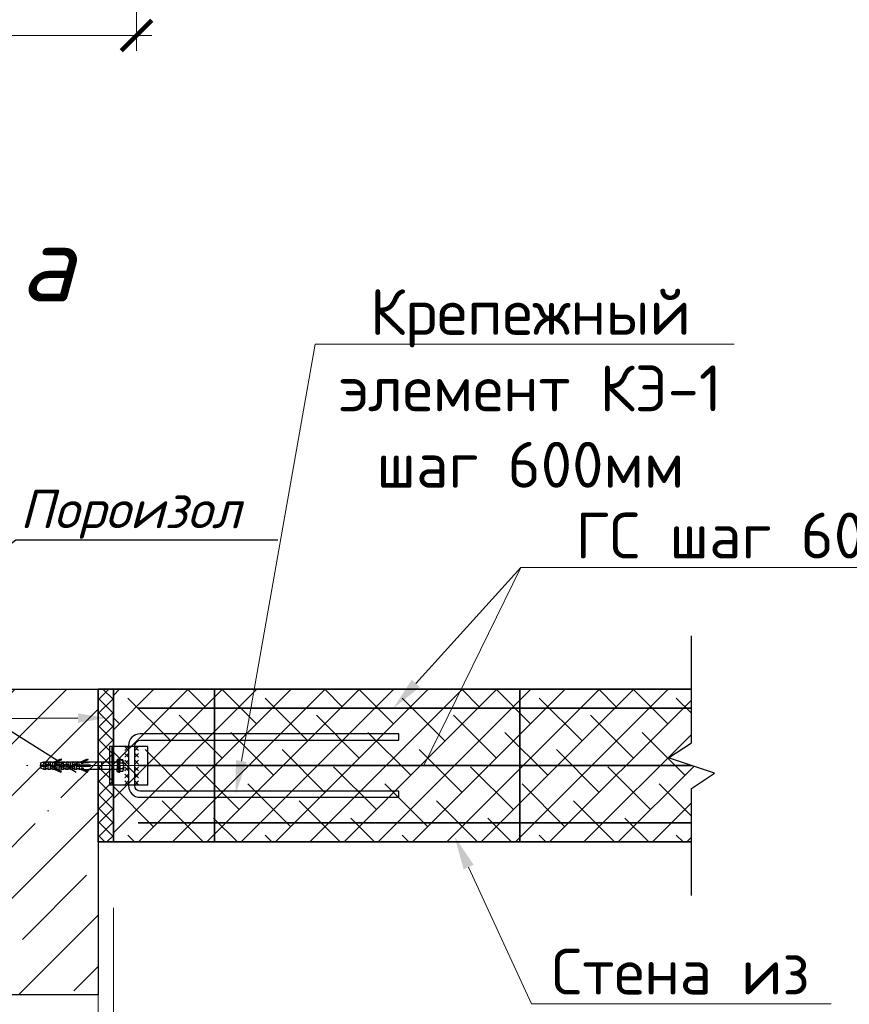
# Model space of a CAD drawing. Header units: millimetres. Extents: x 363306 to 7757304, y 1022887 to 1207196.
# Tile 306 of 656: x 1379789 to 1385224, y 1065355 to 1071800. Entities that reach past the tile are written whole.
import ezdxf
from ezdxf import colors
from ezdxf.entities.mleader import LeaderData, LeaderLine
from ezdxf.math import Vec2, Vec3

# ---------------------------------------------------------------- set-up
doc = ezdxf.new("R2010")
doc.units = ezdxf.units.MM
doc.linetypes.add('ACAD_ISO10W100', pattern=[18, 12, -3, 0, -3])
for name, color, linetype, lineweight in [('.', 7, 'Continuous', 15), ('gazabulok 300', 32, 'Continuous', 30), ('Линия ОС', 22, 'ACAD_ISO10W100', 9)]:
    doc.layers.add(name, color=color, linetype=linetype, lineweight=lineweight)
for name, color, linetype in [('0 @ 100', 7, 'Continuous'), ('kcd_tx', 7, 'Continuous'), ('shtrixovka', 7, 'Continuous'), ('Штрих', 7, 'Continuous')]:
    doc.layers.add(name, color=color, linetype=linetype)
doc.styles.add('iso', font='isocpeur.TTF')
doc.styles.add('ISOCPEUR', font='isocpeur.TTF')
doc.styles.get("Standard").update_dxf_attribs({"font": 'isocpeui.ttf'})
doc.styles.add('ГОСТ 2.304', font='isocpeui.ttf')
doc.dimstyles.new('Дв зас-М20', dxfattribs={"dimscale": 0, "dimtxt": 300, "dimasz": 200, "dimexe": 100, "dimexo": 200, "dimgap": 70, "dimtad": 1, "dimdec": 0, "dimlfac": 0.2, "dimzin": 0, "dimdsep": 46, "dimtxsty": 'iso', "dimblk": 'ARCHTICK', "dimcen": 50, "dimdle": 100, "dimclrd": 251, "dimclre": 251, "dimclrt": 251, "dimadec": 0, "dimazin": 0, "dimtfac": 1, "dimtdec": 0, "dimtmove": 1, "dimatfit": 3, "dimldrblk": 'ARCHTICK', "dimfxl": 0, "dimtolj": 1, "dimtzin": 0, "dimlwd": 9, "dimlwe": 9, "dimarcsym": 0})
doc.dimstyles.new('Санжар', dxfattribs={"dimtxt": 240, "dimasz": 200, "dimexe": 200, "dimexo": 200, "dimgap": 50, "dimtad": 1, "dimdec": 0, "dimtxsty": 'Standard', "dimblk": 'OBLIQUE', "dimcen": 2.5, "dimdle": 200, "dimclrd": 152, "dimclre": 152, "dimclrt": 152, "dimadec": 0, "dimazin": 0, "dimtfac": 1, "dimtdec": 0, "dimtmove": 0, "dimatfit": 3, "dimldrblk": 'OBLIQUE', "dimfxl": 0, "dimlwd": 0, "dimlwe": 0, "dimarcsym": 0})
pattern_1 = [(45, (338015.37, -766100.57), (-44.9012806, 44.9012806), []), (135, (338015.37, -766100.57), (-44.9012806, -44.9012806), [])]

# ---------------------------------------------------------------- blocks, each defined once
blk = doc.blocks.new('_ArchTick')
at = {"color": 0, "linetype": 'ByBlock', "const_width": 0.15}
blk.add_lwpolyline([(-0.5, -0.5), (0.5, 0.5)], dxfattribs=at)
blk = doc.blocks.new('*D1055')
at = {"color": 251, "lineweight": 9, "transparency": 16777216}
for p, q in [((1375554.1, 1072649.2), (1375554.1, 1071596.6)), ((1380554.1, 1072649.2), (1380554.1, 1071596.6)), ((1375454.1, 1071696.6), (1380654.1, 1071696.6))]:
    blk.add_line(p, q, dxfattribs=at)
at = {"layer": 'Defpoints', "color": 0, "lineweight": 25, "transparency": 16777216}
for p in [(1375554.1, 1072849.2), (1380554.1, 1072849.2), (1380554.1, 1071696.6)]:
    blk.add_point(p, dxfattribs=at)
at = {"color": 251, "lineweight": 9, "transparency": 16777216, "xscale": 200, "yscale": 200, "zscale": 200, "rotation": 180}
blk.add_blockref('_ArchTick', (1375554.1, 1071696.6), dxfattribs=at)
at = {"color": 251, "lineweight": 9, "transparency": 16777216, "xscale": 200, "yscale": 200, "zscale": 200}
blk.add_blockref('_ArchTick', (1380554.1, 1071696.6), dxfattribs=at)
at = {"color": 251, "lineweight": 9, "transparency": 16777216, "insert": (1378054.1, 1071916.6), "char_height": 300, "attachment_point": 5, "style": 'iso', "bg_fill": 3, "box_fill_scale": 1.1, "bg_fill_color": 256, "bg_fill_true_color": 13158600, "bg_fill_transparency": 0}
blk.add_mtext('\\A1;1 п/м', dxfattribs=at)
blk = doc.blocks.new('5454')
at = {"color": 1, "linetype": 'Continuous'}
for p, q in [((49304.4, 10309.9), (49314, 10314.4)), ((49314.5, 10313.2), (49305.8, 10309.2)), ((49314, 10314.4), (49314.5, 10313.2)), ((49339.2, 10309.9), (49348.8, 10314.4)), ((49349.3, 10313.2), (49340.6, 10309.2)), ((49348.8, 10314.4), (49349.3, 10313.2)), ((49387.8, 10313.4), (49387.6, 10311.5)), ((49388, 10313.6), (49389.8, 10313.6)), ((49389.8, 10310.6), (49389.8, 10313.9)), ((49389.8, 10297.6), (49389.8, 10313.6)), ((49390.3, 10314.4), (49390.7, 10314.4)), ((49390.7, 10314.4), (49390.3, 10314.4)), ((49391.2, 10309.1), (49391.2, 10313.9)), ((49391.2, 10313.6), (49391.2, 10313.9)), ((49391.2, 10313.1), (49391.2, 10310.6)), ((49395.2, 10313.1), (49391.7, 10313.1)), ((49287.1, 10306.1), (49294.3, 10306.1)), ((49287.1, 10305), (49287.1, 10306.1)), ((49287.1, 10305), (49295.4, 10305)), ((49287.6, 10309.1), (49291.6, 10310.6)), ((49287.6, 10306.1), (49287.6, 10309.1)), ((49287.6, 10305), (49287.6, 10302.1)), ((49291.6, 10300.6), (49287.6, 10302.1)), ((49291.6, 10306.1), (49291.6, 10310.6)), ((49291.6, 10310.6), (49294.2, 10310.6)), ((49291.6, 10305), (49291.6, 10300.6)), ((49294.2, 10300.6), (49291.6, 10300.6)), ((49294.2, 10310.6), (49294.2, 10306.1)), ((49294.2, 10310.6), (49294.3, 10310)), ((49294.2, 10300.6), (49294.2, 10305)), ((49294.3, 10301.2), (49294.2, 10300.6)), ((49296.3, 10310), (49294.3, 10310)), ((49294.3, 10306.1), (49294.3, 10309.2)), ((49294.3, 10307.2), (49301.2, 10307.2)), ((49294.3, 10302), (49294.3, 10305)), ((49294.3, 10302), (49294.3, 10301.2)), ((49296.3, 10301.2), (49294.3, 10301.2)), ((49295.4, 10306.1), (49300.1, 10306.1)), ((49295.4, 10305), (49295.4, 10306.1)), ((49295.9, 10310), (49297.4, 10310.6)), ((49297.4, 10300.6), (49295.9, 10301.2)), ((49297.4, 10310.6), (49297.4, 10307.2)), ((49297.4, 10310.6), (49300, 10310.6)), ((49297.4, 10300.6), (49297.4, 10306.1)), ((49300, 10300.6), (49297.4, 10300.6)), ((49300, 10307.2), (49300, 10310.6)), ((49300, 10310.6), (49300.1, 10310)), ((49300, 10306.1), (49300, 10300.6)), ((49300.1, 10301.2), (49300, 10300.6)), ((49302.1, 10310), (49300.1, 10310)), ((49300.1, 10307.2), (49300.1, 10309.2)), ((49300.1, 10302), (49300.1, 10306.1)), ((49300.1, 10303.9), (49307, 10303.9)), ((49300.1, 10302), (49300.1, 10301.2)), ((49302.1, 10301.2), (49300.1, 10301.2)), ((49301.2, 10305), (49301.2, 10307.2)), ((49301.2, 10305), (49305.9, 10305)), ((49301.7, 10310), (49303.2, 10310.6)), ((49303.2, 10300.6), (49301.7, 10301.2)), ((49303.2, 10305), (49303.2, 10310.6)), ((49303.2, 10310.6), (49305.8, 10310.6)), ((49303.2, 10303.9), (49303.2, 10300.6)), ((49305.8, 10300.6), (49303.2, 10300.6)), ((49304.4, 10309.9), (49305.8, 10309.9)), ((49305.8, 10308.8), (49305.8, 10309.9)), ((49305.8, 10305), (49305.8, 10308.8)), ((49305.8, 10308.8), (49305.9, 10308.8)), ((49305.8, 10302.4), (49305.8, 10303.9)), ((49305.9, 10302.4), (49305.8, 10302.4)), ((49305.8, 10300.6), (49305.8, 10302.4)), ((49314.5, 10298), (49305.8, 10302)), ((49305.8, 10300.6), (49314, 10296.8)), ((49305.9, 10308.8), (49308.4, 10308.8)), ((49305.9, 10305), (49305.9, 10308.8)), ((49305.9, 10307.2), (49312.8, 10307.2)), ((49305.9, 10302.4), (49305.9, 10303.9)), ((49308.4, 10302.4), (49305.9, 10302.4)), ((49307, 10306.1), (49311.7, 10306.1)), ((49307, 10303.9), (49307, 10306.1)), ((49308.4, 10308.8), (49308.7, 10309.2)), ((49309, 10301.4), (49308.4, 10302.4)), ((49308.7, 10309.2), (49309.5, 10310.6)), ((49309, 10309.2), (49308.7, 10309.2)), ((49309, 10307.2), (49309, 10309.2)), ((49311.6, 10309.2), (49309, 10309.2)), ((49309, 10301.4), (49309, 10306.1)), ((49309.5, 10300.6), (49309, 10301.4)), ((49309.5, 10310.6), (49311.6, 10310.6)), ((49309.5, 10300.6), (49311.6, 10300.6)), ((49311.6, 10310.6), (49311.7, 10309.4)), ((49311.7, 10309.2), (49311.6, 10309.2)), ((49311.6, 10307.2), (49311.6, 10309.2)), ((49311.6, 10300.6), (49311.6, 10306.1)), ((49311.6, 10300.6), (49311.7, 10301.8)), ((49311.7, 10309.4), (49314.8, 10310.6)), ((49311.7, 10307.2), (49311.7, 10309.2)), ((49314.8, 10309.2), (49311.7, 10309.2)), ((49311.7, 10301.8), (49311.7, 10306.1)), ((49311.7, 10303.9), (49318.6, 10303.9)), ((49311.7, 10301.8), (49314.8, 10300.6)), ((49312.8, 10305), (49312.8, 10307.2)), ((49312.8, 10305), (49317.5, 10305)), ((49314.8, 10310.6), (49315.3, 10310.6)), ((49314.8, 10305), (49314.8, 10309.2)), ((49315.3, 10309.2), (49314.8, 10309.2)), ((49314.8, 10300.6), (49314.8, 10303.9)), ((49314.8, 10300.6), (49315.3, 10300.6)), ((49315.3, 10310.6), (49315.3, 10309.2)), ((49315.3, 10310.6), (49317.4, 10310.6)), ((49317.4, 10300.6), (49315.3, 10300.6)), ((49317.4, 10305), (49317.4, 10310.6)), ((49317.4, 10310.6), (49317.5, 10310)), ((49317.4, 10303.9), (49317.4, 10300.6)), ((49317.5, 10301.2), (49317.4, 10300.6)), ((49319.5, 10310), (49317.5, 10310)), ((49317.5, 10305), (49317.5, 10309.2)), ((49317.5, 10307.2), (49324.4, 10307.2)), ((49317.5, 10302), (49317.5, 10303.9)), ((49317.5, 10301.2), (49317.5, 10302)), ((49319.5, 10301.2), (49317.5, 10301.2)), ((49318.6, 10306.1), (49323.3, 10306.1)), ((49318.6, 10303.9), (49318.6, 10306.1)), ((49319.1, 10310), (49320.6, 10310.6)), ((49320.6, 10300.6), (49319.1, 10301.2)), ((49320.6, 10310.6), (49320.6, 10307.2)), ((49320.6, 10310.6), (49323.2, 10310.6)), ((49320.6, 10300.6), (49320.6, 10306.1)), ((49323.2, 10300.6), (49320.6, 10300.6)), ((49323.2, 10307.2), (49323.2, 10310.6)), ((49323.2, 10310.6), (49323.3, 10310)), ((49323.2, 10306.1), (49323.2, 10300.6)), ((49323.3, 10301.2), (49323.2, 10300.6)), ((49325.3, 10310), (49323.3, 10310)), ((49323.3, 10307.2), (49323.3, 10309.2)), ((49323.3, 10302), (49323.3, 10306.1)), ((49323.3, 10303.9), (49330.2, 10303.9)), ((49323.3, 10303.9), (49330.2, 10303.9)), ((49323.3, 10301.2), (49323.3, 10302)), ((49325.3, 10301.2), (49323.3, 10301.2)), ((49324.4, 10305), (49324.4, 10307.2)), ((49324.4, 10305), (49329.1, 10305)), ((49324.9, 10310), (49326.4, 10310.6)), ((49326.4, 10300.6), (49324.9, 10301.2)), ((49326.4, 10305), (49326.4, 10310.6)), ((49326.4, 10310.6), (49329, 10310.6)), ((49326.4, 10303.9), (49326.4, 10300.6)), ((49329, 10300.6), (49326.4, 10300.6)), ((49329, 10307.6), (49329, 10310.6)), ((49329, 10310.6), (49329.1, 10310)), ((49329, 10307.6), (49329, 10305)), ((49329, 10303.9), (49329, 10300.6)), ((49329.1, 10301.2), (49329, 10300.6)), ((49331.1, 10310), (49329.1, 10310)), ((49329.1, 10305), (49329.1, 10309.2)), ((49336, 10307.2), (49329.1, 10307.2)), ((49329.1, 10302), (49329.1, 10303.9)), ((49329.1, 10301.2), (49329.1, 10302)), ((49331.1, 10301.2), (49329.1, 10301.2)), ((49334.9, 10306.1), (49330.2, 10306.1)), ((49330.2, 10303.9), (49330.2, 10306.1)), ((49330.7, 10310), (49332.2, 10310.6)), ((49332.2, 10300.6), (49330.7, 10301.2)), ((49332.2, 10310.6), (49332.2, 10307.2)), ((49332.2, 10310.6), (49334.8, 10310.6)), ((49332.2, 10300.6), (49332.2, 10306.1)), ((49334.8, 10300.6), (49332.2, 10300.6)), ((49334.8, 10310.6), (49334.8, 10307.6)), ((49334.8, 10310.6), (49334.9, 10310)), ((49334.9, 10307.6), (49334.8, 10307.6)), ((49334.8, 10306.1), (49334.8, 10305)), ((49334.8, 10300.6), (49334.8, 10305)), ((49334.9, 10301.2), (49334.8, 10300.6)), ((49336.9, 10310), (49334.9, 10310)), ((49334.9, 10307.6), (49334.9, 10309.2)), ((49334.9, 10302), (49334.9, 10306.1)), ((49334.9, 10305), (49352.6, 10305)), ((49334.9, 10301.2), (49334.9, 10302)), ((49336.9, 10301.2), (49334.9, 10301.2)), ((49336, 10306.1), (49336, 10307.2)), ((49352.6, 10306.1), (49336, 10306.1)), ((49336.5, 10310), (49338, 10310.6)), ((49338, 10300.6), (49336.5, 10301.2)), ((49338, 10306.2), (49338, 10310.6)), ((49338, 10310.6), (49340.6, 10310.6)), ((49338, 10305), (49338, 10300.6)), ((49340.6, 10300.6), (49338, 10300.6)), ((49339.2, 10309.9), (49340.6, 10309.9)), ((49340.6, 10309.9), (49340.6, 10308.8)), ((49340.6, 10308.8), (49343.2, 10308.8)), ((49343.2, 10302.4), (49340.6, 10302.4)), ((49340.6, 10302.4), (49340.6, 10300.6)), ((49349.3, 10298), (49340.6, 10302)), ((49340.6, 10300.6), (49348.8, 10296.8)), ((49343.2, 10308.8), (49343.5, 10309.2)), ((49344.3, 10300.6), (49343.2, 10302.4)), ((49343.5, 10309.2), (49344.3, 10310.6)), ((49350.1, 10309.2), (49343.5, 10309.2)), ((49344.3, 10310.6), (49350.1, 10310.6)), ((49344.3, 10300.6), (49350.1, 10300.6)), ((49350.1, 10310.6), (49386.9, 10310.6)), ((49350.1, 10310.6), (49350.1, 10309.2)), ((49386.9, 10300.6), (49350.1, 10300.6)), ((49352.6, 10305), (49352.6, 10306.1)), ((49367.6, 10300.6), (49367.6, 10310.6)), ((49387.6, 10311.5), (49387.6, 10299.7)), ((49387.8, 10297.8), (49387.6, 10299.7)), ((49389.8, 10310.6), (49389.8, 10300.6)), ((49389.8, 10300.6), (49389.8, 10297.3)), ((49391.2, 10309.4), (49395.2, 10309.4)), ((49391.2, 10305.6), (49391.2, 10309.1)), ((49391.2, 10305.6), (49391.2, 10297.6)), ((49391.2, 10301.8), (49395.1, 10301.8)), ((49395.2, 10309.5), (49395.2, 10309.3)), ((49395.7, 10311.5), (49395.7, 10299.7)), ((49395.7, 10309.4), (49395.7, 10309.4)), ((49314, 10296.8), (49314.5, 10298)), ((49348.8, 10296.8), (49349.3, 10298)), ((49388, 10297.6), (49389.8, 10297.6)), ((49390.7, 10296.8), (49390.3, 10296.8)), ((49391.2, 10297.3), (49391.2, 10297.6)), ((49395.2, 10298.1), (49391.7, 10298.1))]:
    blk.add_line(p, q, dxfattribs=at)
at = {"color": 1}
blk.add_line((49287.1, 10305.6), (49287.2, 10305.6), dxfattribs=at)
at = {"color": 1, "linetype": 'Continuous'}
for centre, radius, start, end in [((49388, 10313.4), 0.2, 90, 175), ((49390.3, 10313.9), 0.5, 90, 180), ((49390.7, 10313.9), 0.5, 0, 90), ((49391.7, 10313.6), 0.5, 180, 270), ((49388.9, 10310.4), 6.83, 8.923, 22.9185), ((48705.9, 10260.3), 590.5, 4.7499, 4.8273), ((49445.4, 9939), 399.8, 111.8924, 112.1957), ((49444.3, 10669.6), 397, 247.8032, 248.1087), ((48711.7, 10260.3), 590.5, 4.7499, 4.8273), ((49451.2, 9939), 399.8, 111.8924, 112.1957), ((49450.1, 10669.6), 397, 247.8032, 248.1087), ((48718, 10259.4), 601.6, 4.7507, 4.8262), ((49467.8, 9941.1), 397.6, 111.8931, 112.1965), ((49467.5, 10669.5), 396.9, 247.8032, 248.1087), ((48723.8, 10259.4), 601.6, 4.7507, 4.8262), ((49473.6, 9941.1), 397.6, 111.8931, 112.1965), ((49473.3, 10669.5), 396.9, 247.8032, 248.1087), ((48729.6, 10259.4), 601.6, 4.7507, 4.8262), ((49479.4, 9941.1), 397.6, 111.8931, 112.1965), ((49479.1, 10669.5), 396.9, 247.8032, 248.1087), ((48735.4, 10259.4), 601.6, 4.7507, 4.8262), ((49485.2, 9941.1), 397.6, 111.8931, 112.1965), ((49484.9, 10669.5), 396.9, 247.8032, 248.1087), ((49386.7, 10311.5), 0.932, 280.1141, 356.6332), ((49386.7, 10299.6), 0.98, 5.2324, 76.3625), ((49389, 10312.1), 6.74, 335.8555, 354.3516), ((49389, 10306.6), 6.74, 5.6484, 24.1445), ((49389, 10304.6), 6.74, 335.8555, 354.3516), ((49389, 10299.1), 6.74, 5.6484, 24.1445), ((49388.9, 10300.8), 6.83, 337.0815, 351.077), ((49388.9, 10310.4), 6.83, 350.8089, 351.077), ((49388, 10297.8), 0.2, 185, 270), ((49390.3, 10297.3), 0.5, 180, 270), ((49390.7, 10297.3), 0.5, 270, 0), ((49391.7, 10297.6), 0.5, 90, 180)]:
    blk.add_arc(centre, radius, start, end, dxfattribs=at)
blk = doc.blocks.new('_Oblique')
at = {"color": 0, "linetype": 'ByBlock', "lineweight": -2}
blk.add_line((-0.5, -0.5), (0.5, 0.5), dxfattribs=at)
blk = doc.blocks.new('*D1058')
at = {"layer": 'Defpoints', "color": 0, "lineweight": 25, "transparency": 16777216}
for p in [(1378302.9, 1065436.2), (1380302.9, 1065436.2), (1380302.9, 1064931.7)]:
    blk.add_point(p, dxfattribs=at)
at = {"layer": 'kcd_tx', "lineweight": 0, "transparency": 16777216}
for p, q in [((1378302.9, 1065236.2), (1378302.9, 1064731.7)), ((1380302.9, 1065236.2), (1380302.9, 1064731.7)), ((1378102.9, 1064931.7), (1380502.9, 1064931.7))]:
    blk.add_line(p, q, dxfattribs=at)
at = {"layer": 'kcd_tx', "lineweight": 0, "transparency": 16777216, "xscale": 200, "yscale": 200, "zscale": 200, "rotation": 180}
blk.add_blockref('_Oblique', (1378302.9, 1064931.7), dxfattribs=at)
at = {"layer": 'kcd_tx', "lineweight": 0, "transparency": 16777216, "xscale": 200, "yscale": 200, "zscale": 200}
blk.add_blockref('_Oblique', (1380302.9, 1064931.7), dxfattribs=at)
at = {"layer": 'kcd_tx', "lineweight": 30, "transparency": 16777216, "insert": (1379302.9, 1065101.7), "char_height": 240, "attachment_point": 5, "bg_fill": 3, "box_fill_scale": 1.1, "bg_fill_color": 256, "bg_fill_true_color": 13158600, "bg_fill_transparency": 0}
blk.add_mtext('400', dxfattribs=at)
blk = doc.blocks.new('*D1068')
at = {"layer": 'Defpoints', "color": 0, "lineweight": 25, "transparency": 16777216}
for p in [(1380402.9, 1066186.2), (1380302.9, 1065686.2), (1380402.9, 1064931.7)]:
    blk.add_point(p, dxfattribs=at)
at = {"layer": 'kcd_tx', "lineweight": 0, "transparency": 16777216}
for p, q in [((1380402.9, 1065986.2), (1380402.9, 1064731.7)), ((1380302.9, 1065486.2), (1380302.9, 1064731.7)), ((1380102.9, 1064931.7), (1380602.9, 1064931.7)), ((1381108, 1064931.7), (1380402.9, 1064931.7))]:
    blk.add_line(p, q, dxfattribs=at)
at = {"layer": 'kcd_tx', "lineweight": 0, "transparency": 16777216, "xscale": 200, "yscale": 200, "zscale": 200, "rotation": 180}
blk.add_blockref('_Oblique', (1380302.9, 1064931.7), dxfattribs=at)
at = {"layer": 'kcd_tx', "lineweight": 0, "transparency": 16777216, "xscale": 200, "yscale": 200, "zscale": 200}
blk.add_blockref('_Oblique', (1380402.9, 1064931.7), dxfattribs=at)
at = {"layer": 'kcd_tx', "lineweight": 30, "transparency": 16777216, "insert": (1380890.1, 1065101.7), "char_height": 240, "attachment_point": 5, "bg_fill": 3, "box_fill_scale": 1.1, "bg_fill_color": 256, "bg_fill_true_color": 13158600, "bg_fill_transparency": 0}
blk.add_mtext('20', dxfattribs=at)

msp = doc.modelspace()

# ---------------------------------------------------------------- hatches: boundary and pattern name
at = {"layer": '.', "lineweight": 0}
h = msp.add_hatch(dxfattribs=at)
h.set_pattern_fill('ANSI37', color=256, scale=20)
h.set_pattern_definition(pattern_1)
h.paths.add_polyline_path([(1380302.907, 1066417.441), (1380402.907, 1066417.441), (1380402.907, 1067417.441), (1380302.907, 1067417.441)])
h = msp.add_hatch(dxfattribs=at)
h.set_pattern_fill('ANSI37', color=256, scale=20)
h.set_pattern_definition(pattern_1)
h.paths.add_polyline_path([(1380302.907, 1066417.441), (1380402.907, 1066417.441), (1380402.907, 1067417.441), (1380302.907, 1067417.441)])
at = {"layer": 'shtrixovka', "lineweight": 9, "true_color": 0xae4f24}
h = msp.add_hatch(dxfattribs=at)
h.set_pattern_fill('ANSI38', color=34, scale=50)
h.set_pattern_definition([(45, (-77614.96, -92272.53), (-112.253202, 112.253202), []), (135, (-77614.96, -92272.53), (-336.759605, 112.253202), [396.875, -238.125])])
h.paths.add_polyline_path([(1384189.574, 1066417.441), (1384189.574, 1066767.441), (1384339.574, 1066867.441), (1384039.574, 1066967.441), (1384189.574, 1067067.441), (1384189.574, 1067417.441), (1380402.907, 1067417.441), (1380402.907, 1066417.441)])

# ---------------------------------------------------------------- linework, layer by layer
at = {"color": 146, "lineweight": 30}
for p, q in [((1380377.907, 1067042.441), (1380377.907, 1066792.441)), ((1380627.907, 1067042.441), (1380377.907, 1067042.441)), ((1380392.907, 1067042.441), (1380392.907, 1066792.441)), ((1380627.907, 1066792.441), (1380627.907, 1067042.441)), ((1380377.907, 1066792.441), (1380627.907, 1066792.441))]:
    msp.add_line(p, q, dxfattribs=at)
at = {"lineweight": 9}
for p, q in [((1380502.907, 1067042.441), (1380477.907, 1067017.441)), ((1380502.907, 1067017.441), (1380477.907, 1067042.441)), ((1380502.907, 1066997.441), (1380477.907, 1066972.441)), ((1380502.907, 1066972.441), (1380477.907, 1066997.441)), ((1380542.907, 1067042.441), (1380567.907, 1067017.441)), ((1380542.907, 1067017.441), (1380567.907, 1067042.441)), ((1380542.907, 1066997.441), (1380567.907, 1066972.441)), ((1380542.907, 1066972.441), (1380567.907, 1066997.441)), ((1380502.907, 1066952.441), (1380477.907, 1066927.441)), ((1380502.907, 1066927.441), (1380477.907, 1066952.441)), ((1380542.907, 1066952.441), (1380567.907, 1066927.441)), ((1380542.907, 1066927.441), (1380567.907, 1066952.441)), ((1380502.907, 1066907.441), (1380477.907, 1066882.441)), ((1380502.907, 1066882.441), (1380477.907, 1066907.441)), ((1380502.907, 1066862.441), (1380477.907, 1066837.441)), ((1380502.907, 1066837.441), (1380477.907, 1066862.441)), ((1380542.907, 1066907.441), (1380567.907, 1066882.441)), ((1380542.907, 1066882.441), (1380567.907, 1066907.441)), ((1380542.907, 1066862.441), (1380567.907, 1066837.441)), ((1380542.907, 1066837.441), (1380567.907, 1066862.441)), ((1380502.907, 1066817.441), (1380477.907, 1066792.441)), ((1380502.907, 1066792.441), (1380477.907, 1066817.441)), ((1380542.907, 1066817.441), (1380567.907, 1066792.441)), ((1380542.907, 1066792.441), (1380567.907, 1066817.441))]:
    msp.add_line(p, q, dxfattribs=at)
at = {"lineweight": 25}
msp.add_lwpolyline([(1380158.715, 1066873.423), (1377614.808, 1068473.186)], dxfattribs=at)
msp.add_lwpolyline([(1384189.574, 1066067.441), (1384189.574, 1066767.441), (1384339.574, 1066867.441), (1384039.574, 1066967.441), (1384189.574, 1067067.441), (1384189.574, 1067767.441)])
at = {"color": 219, "lineweight": 35, "true_color": 0x642165}
msp.add_lwpolyline([(1380302.907, 1067417.441), (1380402.907, 1067417.441), (1380402.907, 1066417.441), (1380302.907, 1066417.441)], close=True, dxfattribs=at)
msp.add_lwpolyline([(1380302.907, 1067417.441), (1380402.907, 1067417.441), (1380402.907, 1066417.441), (1380302.907, 1066417.441)], close=True, dxfattribs=at)
at = {"color": 96, "lineweight": 35, "ltscale": 10}
for points in [[(1381064.898, 1067417.441), (1381064.898, 1066417.441)], [(1383064.898, 1067417.441), (1383064.898, 1066417.441)], [(1380564.898, 1067292.441), (1384189.574, 1067292.441)], [(1380564.898, 1066917.441), (1384189.574, 1066917.441)], [(1380564.898, 1066542.441), (1384189.574, 1066542.441)]]:
    msp.add_lwpolyline(points, dxfattribs=at)
at = {"color": 5}
msp.add_lwpolyline([(1382272.907, 1066749.941), (1380577.907, 1066749.941, -0.41421356), (1380542.907, 1066784.941), (1380542.907, 1067044.941, -0.41421356), (1380582.907, 1067084.941), (1382272.907, 1067084.941), (1382272.907, 1067124.941), (1380577.907, 1067124.941, 0.41421356), (1380502.907, 1067049.941), (1380502.907, 1066784.941, 0.41421356), (1380577.907, 1066709.941), (1382272.907, 1066709.941), (1382272.907, 1066749.941)], format="xyb", dxfattribs=at)
at = {"layer": 'gazabulok 300', "color": 22, "lineweight": 35, "ltscale": 12}
for points in [[(1380402.907, 1066417.441), (1380402.907, 1067417.441), (1384189.574, 1067417.441)], [(1380402.907, 1066417.441), (1384189.574, 1066417.441)]]:
    msp.add_lwpolyline(points, dxfattribs=at)
at = {"layer": 'Линия ОС', "color": 244, "linetype": 'ACAD_ISO10W100', "lineweight": 9, "ltscale": 50, "true_color": 0x991b1e}
msp.add_line((1384189.574, 1066917.441), (1373786.853, 1066917.441), dxfattribs=at)

# ---------------------------------------------------------------- block references
at = {"xscale": 5, "yscale": 5, "zscale": 5}
msp.add_blockref('5454', (1133489.712, 1015389.451), dxfattribs=at)

# ---------------------------------------------------------------- texts
at = {"color": 0, "lineweight": -2, "ltscale": 5, "insert": (1348958.4, 1070865.149), "char_height": 300, "width": 17773.54363, "attachment_point": 1, "style": 'iso'}
msp.add_mtext('\\pi7162.827;{\\fISOCPEUR|b0|i1|c204|p34;Примечание:\\P\\pi0;1. \\C256;Данный лист читать совместно с листами\\C0; КP- \\P2. Горизонтальные сетки СГ-1, СГ-2, СГ-3  устраиваются по длине в стенах и в перегородках, через каждый 600 мм расстояние по высоте.\\P\\C256;3. Стены  выполнить из газоблока изготавливается автоклавным методом D600/\\PКладку выполнить с применением однорядной перевязки\\P5.Контроль качества материалов и работ выполнять согласно указаниям \\PКМК 2.01.03-19, КМК 3.03.01-98 и ППР.\\P6. Все внутренние дверные отверстие монтажировать на отм. +2,100.\\P7. Прочность клеевого состава или раствора должна обеспечить величину нормального сцепления не менее 1,2 кгс/см².}', dxfattribs=at)
at = {"color": 18, "lineweight": 0, "true_color": 0x000000, "insert": (1377368.048, 1070455.62), "char_height": 500, "width": 3831.09957, "attachment_point": 1}
msp.add_mtext('\\pi1090.54978;a - a', dxfattribs=at)
at = {"lineweight": 9, "char_height": 300, "width": 5098.88054, "attachment_point": 1, "style": 'iso'}
for insert in [(1225906.271, 1069347.902), (1135366.415, 1069084.434), (1270366.415, 1069084.434)]:
    msp.add_mtext('\\pi342.876;{\\LГоризонтальная} \\P\\pi840.831;сетка ГС-2', dxfattribs=dict(at, insert=insert))
at = {"layer": '0 @ 100', "color": 7, "insert": (761996.908, 1075986.433), "char_height": 318.940213, "width": 19697.5359, "attachment_point": 4, "style": 'ГОСТ 2.304'}
msp.add_mtext('\\pi5457.36288;{\\fISOCPEUR|b1|i1|c204|p34;Характеристика участка строительства:\\P\\pi0;\\P}Расчетная зимняя температура воздух 15 °С.\\PСкоростной напор ветра   - 38кг/м2.\\PВес снегового покрова    - 50кг/м2.\\PКлассификация зданий по функциональной пожарной опасности - Ф 4.1 \\PКоэффициент надежности по назначению - 0.95\\P\\P^IПроектом разработано подъёмник для мало мобильных граждан населения грузоподъемностью 250 кг. скоростью 0,25 см/с. Двери шахт подъёмника противопожарные с пределом огнестойкости El 30. Подъёмники оборудованы кабинами габаритами 1500х1500 мм, ширина дверей кабины обеспечивает проезд инвалидной коляски. Для экстренных случаев подъёмник оснащен дополнительным аккумулятором и механическим спуском для безопасного спуска пассажира в нулевую отметку. Так же в дверях подъёмника установлены замки датчики которые открываются с ключевыми картами, чтобы открыть двери подъёмника.\\P^IС внешней и внутренней стороны наружных стен предусмотрено обшивка из аквапанелей толщиной 12,5мм с утеплением из минераловатной ваты на кварцевой основе, А =0,040 Вт/мС, толщиной 100мм. (по теплотехническому расчету). Наружная отделка из органическое стекло.\\P^IПодрядчик обязан предоставить заказчику сертификаты соответствия и пожарной безопасности на фасадную систему и все применяемые в данной системе материалы и изделия.\\PКонструкции, изделия и материалы применены по действующим стандартам, ТУ, сертификатам. На путях эвакуации используются отделочные материалы, соответствующие требованиям п. 5.25 ШНК 2.01.02-04.\\PОтделка стен с внутренней стороны окраска водоэмульсионными красками светлых тонов. Во внутренней и наружной отделке использованы современные отделочные материалы используемые на территории Республики Узбекистан.\\P^IКрыша - скатная из металлических профилированных листов с полимерными покрытиями с обеих сторон толщ.0,55мм по металлическим конструкциям.\\P^IПо периметру наружных стен устраивается бетонная отмостка. Бетон кл.В 7,5 шириной 1000 мм, толщиной 50 мм по гравийному основанию толщиной 100 мм -150 мм.\\P^IВсе строительно-монтажные работы вести согласно указаний соответствующих строительных норм и проекта производства работ (П.П.Р.) на основании ШНК 3.01.01 - 03 и КМК 3.01.02 - 00.', dxfattribs=at)

# ---------------------------------------------------------------- leaders
at = {"color": 251, "lineweight": 9}
ml = msp.add_multileader_mtext('Standard', dxfattribs=at)
ml.set_content('Крепежный \\Pэлемент КЭ-1\\Pшаг 600мм', color=251, style='iso')
ml.set_leader_properties(color=256, lineweight=0)
ml.build(insert=Vec2(0, 0))
ml.multileader.update_dxf_attribs({"text_left_attachment_type": 6, "text_right_attachment_type": 6, "dogleg_length": 200, "arrow_head_size": 220})
ctx = ml.context
ctx.base_point, ctx.char_height, ctx.arrow_head_size, ctx.plane_origin = Vec3(1381792.403, 1069677.019), 300, 220, Vec3(1381366.927, 1067106.779)
ctx.left_attachment, ctx.right_attachment, ctx.text_align_type = 6, 6, 1
notes = []
notes.append((ctx, [(0, (1, 1, 0), (1381724.591, 1069677.019), (1, 0), 67.812, [(0, [(1381202.881, 1066730.892)], 0, [])])]))
ctx.mtext.insert, ctx.mtext.alignment, ctx.mtext.flow_direction = Vec3(1383134.63, 1070037.019), 2, 5
ml = msp.add_multileader_mtext('Standard')
ml.set_content('{\\fISOCPEUR|b0|i1|c204|p34;Пороизол}', color=256, style='ISOCPEUR')
ml.set_leader_properties()
ml.build(insert=Vec2(0, 0))
ml.multileader.update_dxf_attribs({"text_left_attachment_type": 6, "text_right_attachment_type": 6, "dogleg_length": 0.208, "arrow_head_size": 188.682, "scale": 100})
ctx = ml.context
ctx.base_point, ctx.scale, ctx.char_height, ctx.arrow_head_size, ctx.landing_gap_size, ctx.plane_origin = Vec3(1379784.049, 1068395.615), 100, 251.57628, 188.682, 0, Vec3(1382402.022, 1068929.299)
ctx.left_attachment, ctx.right_attachment, ctx.text_align_type = 6, 6, 1
notes.append((ctx, [(1, (1, 1, 0), (1379763.099, 1068395.615), (1, 0), 20.95, [(1, [(1380359.57, 1067230.19), (1378248.93, 1067207.948)], 0, [])])]))
ctx.mtext.insert, ctx.mtext.alignment, ctx.mtext.flow_direction = Vec3(1380513.906, 1068722.664), 2, 5
ml = msp.add_multileader_mtext('Standard', dxfattribs=at)
ml.set_content(' ГС шаг 600мм', color=251, style='iso')
ml.set_leader_properties(color=256, lineweight=0)
ml.build(insert=Vec2(0, 0))
ml.multileader.update_dxf_attribs({"text_left_attachment_type": 6, "text_right_attachment_type": 6, "dogleg_length": 200, "arrow_head_size": 220})
ctx = ml.context
ctx.base_point, ctx.char_height, ctx.arrow_head_size, ctx.plane_origin = Vec3(1383183.618, 1068213.485), 300, 220, Vec3(1382502.634, 1067417.441)
ctx.left_attachment, ctx.right_attachment, ctx.text_align_type = 6, 6, 1
notes.append((ctx, [(0, (1, 1, 0), (1383070.808, 1068213.485), (1, 0), 112.81, [(1, [(1382236.547, 1067292.441), (1383070.808, 1068213.485), (1382435.519, 1066917.441)], 0, [])])]))
ctx.mtext.insert, ctx.mtext.alignment, ctx.mtext.flow_direction = Vec3(1384650.505, 1068573.485), 2, 5
ml = msp.add_multileader_mtext('Standard', dxfattribs=at)
ml.set_content('Стена из\\Pгазоблок', color=251, style='iso')
ml.set_leader_properties(color=256, lineweight=0)
ml.build(insert=Vec2(0, 0))
ml.multileader.update_dxf_attribs({"text_left_attachment_type": 6, "text_right_attachment_type": 6, "dogleg_length": 200, "arrow_head_size": 220})
ctx = ml.context
ctx.base_point, ctx.char_height, ctx.arrow_head_size, ctx.plane_origin = Vec3(1383242.887, 1065359.181), 300, 220, Vec3(1382948.946, 1066328.044)
ctx.left_attachment, ctx.right_attachment, ctx.text_align_type = 6, 6, 1
notes.append((ctx, [(0, (1, 1, 0), (1383141.575, 1065359.181), (1, 0), 101.313, [(0, [(1382637.901, 1066453.044)], 0, [])])]))
ctx.mtext.insert, ctx.mtext.alignment, ctx.mtext.flow_direction = Vec3(1384118.41, 1065719.181), 2, 5
for ctx, leaders in notes:
    for number, flags, end, landing, length, lines in leaders:
        leader = LeaderData()
        leader.index, (leader.has_last_leader_line, leader.has_dogleg_vector, leader.attachment_direction) = number, flags
        leader.last_leader_point, leader.dogleg_vector, leader.dogleg_length = Vec3(end), Vec3(landing), length
        for number, points, colour, breaks in lines:
            line = LeaderLine()
            line.index, line.vertices, line.color, line.breaks = number, Vec3.list(points), colors.encode_raw_color(colour), breaks
            leader.lines.append(line)
        ctx.leaders.append(leader)

# ---------------------------------------------------------------- next in the draw order: dimensions: what is measured, and where the dimension line sits
at = {"lineweight": 9}
dim = msp.add_linear_dim(base=(1380554.052, 1071696.581), p1=(1375554.052, 1072849.226), p2=(1380554.052, 1072849.226), text='1 п/м', dimstyle='Дв зас-М20', override={"dimscale": 1}, dxfattribs=at)
dim.commit()
dim.dimension.update_dxf_attribs({"geometry": '*D1055', "text_midpoint": (1378054.052, 1071916.581)})
at = {"layer": 'kcd_tx', "color": 18, "lineweight": 30, "true_color": 0x000000}
dim = msp.add_linear_dim(base=(1380302.907, 1064931.686), p1=(1378302.907, 1065436.167), p2=(1380302.907, 1065436.167), dimstyle='Санжар', override={"dimlfac": 0.2, "dimclrd": 256, "dimclre": 256, "dimclrt": 256, "dimtmove": 1, "dimfxl": 0.18, "dimtfill": 1, "dimarcsym": 2}, dxfattribs=at)
dim.commit()
dim.dimension.update_dxf_attribs({"geometry": '*D1058', "text_midpoint": (1379302.907, 1065101.686)})

# ---------------------------------------------------------------- next in the draw order: hatches: boundary and pattern name
at = {"layer": 'Штрих', "lineweight": 9, "ltscale": 100}
h = msp.add_hatch(dxfattribs=at)
h.set_pattern_fill('ANSI35', color=252, scale=75, style=0)
h.set_pattern_definition([(45, (331978.96, -727296.8), (-336.7596, 336.7596), []), (45, (332315.7, -727296.8), (-336.7596, 336.7596), [595.3125, -119.0625, 0, -119.0625])])
h.paths.add_polyline_path([(1380302.907, 1065417.441), (1380302.907, 1067417.441), (1378302.907, 1067417.441), (1378302.907, 1065417.441)])

# ---------------------------------------------------------------- next in the draw order: linework, layer by layer
at = {"color": 18, "lineweight": 30, "true_color": 0x000000}
msp.add_lwpolyline([(1378302.907, 1067417.441), (1380302.907, 1067417.441), (1380302.907, 1065417.441), (1378302.907, 1065417.441)], close=True, dxfattribs=at)

# ---------------------------------------------------------------- next in the draw order: dimensions: what is measured, and where the dimension line sits
at = {"layer": 'kcd_tx', "color": 18, "lineweight": 30, "true_color": 0x000000}
dim = msp.add_linear_dim(base=(1380402.907, 1064931.686), p1=(1380302.907, 1065686.167), p2=(1380402.907, 1066186.167), dimstyle='Санжар', override={"dimlfac": 0.2, "dimclrd": 256, "dimclre": 256, "dimclrt": 256, "dimtmove": 1, "dimfxl": 0.18, "dimtfill": 1, "dimarcsym": 2}, dxfattribs=at)
dim.commit()
dim.dimension.update_dxf_attribs({"geometry": '*D1068', "text_midpoint": (1380890.092, 1065092.443), "dimtype": 160})

doc.saveas('drawing.dxf')
